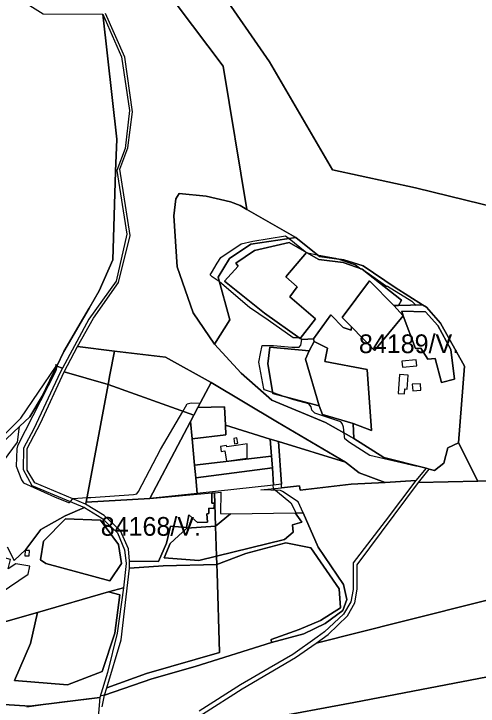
# Model space of a CAD drawing. Extents: x -477304 to -465429, y -1159113 to -1149210.
# Drawn here: x -470856 to -470484, y -1150947 to -1150392 of the extents above; entities that cross this region are included whole.
import ezdxf

# ---------------------------------------------------------------- set-up
doc = ezdxf.new("R2010")
doc.units = 0
for name, color, linetype in [('BPEJ_s', 7, 'Continuous'), ('orna_s', 7, 'Continuous'), ('PUPFL_s', 7, 'Continuous'), ('trav_porost_s', 7, 'Continuous')]:
    doc.layers.add(name, color=color, linetype=linetype)

msp = doc.modelspace()

# ---------------------------------------------------------------- linework, layer by layer
at = {"layer": 'BPEJ_s'}
msp.add_lwpolyline([(-470622.21, -1150582.92), (-470621.18, -1150583.76), (-470621.03, -1150583.59), (-470620.26, -1150584.02), (-470612.67, -1150585.42), (-470597.99, -1150588.14), (-470597.22, -1150588.4), (-470596.04, -1150588.79), (-470581.78, -1150593.48), (-470577.6, -1150596.72), (-470576.61, -1150597.08), (-470575.27, -1150598.13), (-470573.46, -1150599.02), (-470557.03, -1150610.54), (-470556.18, -1150610.54), (-470536.77, -1150622.7), (-470533.52, -1150625.72), (-470528.12, -1150625.63), (-470525.01, -1150627.52), (-470513.92, -1150640.34), (-470494.54, -1150674.72), (-470499.3, -1150736.11), (-470507.84, -1150740.11), (-470511.23, -1150752.47), (-470518.68, -1150758.32), (-470522.9, -1150757.24), (-470525.39, -1150756.6), (-470531.89, -1150754.93), (-470533.57, -1150754.74), (-470570.26, -1150746.42), (-470586.68, -1150735.97), (-470590.31, -1150732.99), (-470590.58, -1150731.05), (-470590.95, -1150728.35), (-470591.59, -1150723.6), (-470592.44, -1150720.61), (-470593.73, -1150719.33), (-470614.42, -1150712.29), (-470616.76, -1150709.95), (-470617.4, -1150707.39), (-470619.32, -1150704.83), (-470631.27, -1150701.63), (-470638.58, -1150699.17), (-470648.26, -1150695.91), (-470654.73, -1150693.73), (-470655.37, -1150692.88), (-470659.21, -1150671.55), (-470657.88, -1150664.52), (-470656.66, -1150658.11), (-470647.48, -1150658.11), (-470632.98, -1150659.6), (-470627, -1150659.6), (-470625.72, -1150657.9), (-470624.98, -1150653.25), (-470626.11, -1150652.61), (-470625.64, -1150651.99), (-470625.72, -1150651.92), (-470627.01, -1150651.97), (-470631.69, -1150652.14), (-470651.77, -1150637.88), (-470666.68, -1150627.61), (-470690.76, -1150607.12), (-470691, -1150606.91), (-470693.36, -1150605.28), (-470696.55, -1150603.08), (-470698.2, -1150601.55), (-470697.74, -1150600.79), (-470697.18, -1150599.88), (-470692.56, -1150592.21), (-470689.72, -1150587.5), (-470673.51, -1150576.62), (-470664.12, -1150574.49), (-470637.88, -1150570.22), (-470635.93, -1150571.81), (-470635.08, -1150572.5)], close=True, dxfattribs=at)
for points in [[(-470690.76, -1150607.12), (-470691, -1150606.91), (-470693.36, -1150605.28), (-470696.55, -1150603.08), (-470698.2, -1150601.55), (-470697.74, -1150600.79), (-470697.18, -1150599.88), (-470692.56, -1150592.21), (-470689.72, -1150587.5), (-470673.51, -1150576.62), (-470664.12, -1150574.49), (-470637.88, -1150570.22), (-470635.93, -1150571.81), (-470635.08, -1150572.5), (-470622.21, -1150582.92), (-470621.18, -1150583.76), (-470621.03, -1150583.59), (-470620.26, -1150584.02), (-470612.67, -1150585.42), (-470597.99, -1150588.14), (-470597.22, -1150588.4), (-470596.04, -1150588.79), (-470581.78, -1150593.48), (-470577.6, -1150596.72), (-470576.61, -1150597.08), (-470575.27, -1150598.13), (-470573.46, -1150599.02), (-470557.03, -1150610.54), (-470556.18, -1150610.54), (-470536.77, -1150622.7), (-470533.52, -1150625.72), (-470528.12, -1150625.63), (-470525.01, -1150627.52), (-470513.92, -1150640.34), (-470494.54, -1150674.72), (-470499.3, -1150736.11), (-470507.84, -1150740.11), (-470511.23, -1150752.47), (-470518.68, -1150758.32), (-470522.9, -1150757.24), (-470525.39, -1150756.6), (-470531.89, -1150754.93), (-470533.57, -1150754.74), (-470570.26, -1150746.42), (-470586.68, -1150735.97), (-470590.31, -1150732.99), (-470590.58, -1150731.05), (-470590.95, -1150728.35), (-470591.59, -1150723.6), (-470592.44, -1150720.61), (-470593.73, -1150719.33), (-470614.42, -1150712.29), (-470616.76, -1150709.95), (-470617.4, -1150707.39), (-470619.32, -1150704.83), (-470631.27, -1150701.63), (-470638.58, -1150699.17), (-470648.26, -1150695.91), (-470654.73, -1150693.73), (-470655.37, -1150692.88), (-470659.21, -1150671.55), (-470657.88, -1150664.52), (-470656.66, -1150658.11), (-470647.48, -1150658.11), (-470632.98, -1150659.6), (-470627, -1150659.6), (-470625.72, -1150657.9), (-470624.98, -1150653.25), (-470626.11, -1150652.61), (-470625.64, -1150651.99), (-470625.72, -1150651.92), (-470627.01, -1150651.97), (-470631.69, -1150652.14), (-470651.77, -1150637.88), (-470666.68, -1150627.61), (-470690.76, -1150607.12)], [(-470909.65, -1150775.44), (-470849.92, -1150716.35), (-470821.75, -1150674.61), (-470821.97, -1150673.27), (-470821.04, -1150674.38), (-470820.91, -1150674.54), (-470820.97, -1150674.83), (-470821.76, -1150678.59), (-470852.48, -1150738.53), (-470853.12, -1150740.88), (-470853.76, -1150754.74), (-470849.49, -1150765.84), (-470847.79, -1150768.18), (-470822.83, -1150779.49), (-470811.74, -1150783.97), (-470810.88, -1150783.97), (-470810.53, -1150783.56), (-470810.23, -1150783.21), (-470808.35, -1150781.04), (-470808.11, -1150780.77), (-470796.78, -1150780.07), (-470793.83, -1150779.89), (-470759.69, -1150777.57), (-470757.13, -1150776.93), (-470755.63, -1150775.22), (-470737.93, -1150741.52), (-470720.14, -1150710.93), (-470718.06, -1150707.35), (-470716.6, -1150704.83), (-470713.61, -1150704.19), (-470706.29, -1150704.39), (-470697.57, -1150687.88), (-470644.3, -1150719.52), (-470589.96, -1150751.77), (-470643.45, -1150735.18), (-470641.22, -1150769.27), (-470647.47, -1150769.96), (-470648.17, -1150770.04), (-470647.91, -1150772.66), (-470647.71, -1150772.82), (-470646.05, -1150774.16), (-470644.4, -1150775.49), (-470633.61, -1150784.18), (-470631.58, -1150788.35), (-470629.71, -1150792.2), (-470623.73, -1150792.15), (-470611.85, -1150819.79), (-470591.44, -1150849.82), (-470588.78, -1150861.73), (-470592.15, -1150870.41), (-470606.15, -1150880.94), (-470623.34, -1150889.25), (-470649.17, -1150896.23), (-470710.17, -1150915.42), (-470745.1, -1150925.35), (-470782.79, -1150938.37), (-470782.68, -1150938), (-470784.31, -1150938.56), (-470786.37, -1150939.26), (-470786.64, -1150940.14), (-470819.18, -1150944.21), (-470845.01, -1150948.01)], [(-470909.65, -1150775.44), (-470849.92, -1150716.35), (-470821.75, -1150674.61), (-470821.97, -1150673.27), (-470821.04, -1150674.38), (-470820.91, -1150674.54), (-470820.97, -1150674.83), (-470821.76, -1150678.59), (-470852.48, -1150738.53), (-470853.12, -1150740.88), (-470853.76, -1150754.74), (-470849.49, -1150765.84), (-470847.79, -1150768.18), (-470822.83, -1150779.49), (-470811.74, -1150783.97), (-470810.88, -1150783.97), (-470810.53, -1150783.56), (-470810.23, -1150783.21), (-470808.35, -1150781.04), (-470808.11, -1150780.77), (-470796.78, -1150780.07), (-470793.83, -1150779.89), (-470759.69, -1150777.57), (-470757.13, -1150776.93), (-470755.63, -1150775.22), (-470737.93, -1150741.52), (-470720.14, -1150710.93), (-470718.06, -1150707.35), (-470716.6, -1150704.83), (-470713.61, -1150704.19), (-470706.29, -1150704.39), (-470697.57, -1150687.88), (-470644.3, -1150719.52), (-470589.96, -1150751.77), (-470643.45, -1150735.18), (-470641.22, -1150769.27), (-470647.47, -1150769.96)], [(-470647.47, -1150769.96), (-470648.17, -1150770.04), (-470647.91, -1150772.66), (-470647.71, -1150772.82), (-470646.05, -1150774.16), (-470644.4, -1150775.49), (-470633.61, -1150784.18), (-470631.58, -1150788.35), (-470629.71, -1150792.2), (-470623.73, -1150792.15), (-470611.85, -1150819.79), (-470591.44, -1150849.82), (-470588.78, -1150861.73), (-470592.15, -1150870.41), (-470606.15, -1150880.94), (-470623.34, -1150889.25), (-470649.17, -1150896.23), (-470710.17, -1150915.42), (-470745.1, -1150925.35), (-470782.79, -1150938.37), (-470782.68, -1150938), (-470784.31, -1150938.56), (-470786.37, -1150939.26), (-470786.64, -1150940.14), (-470819.18, -1150944.21), (-470845.01, -1150948.01)]]:
    msp.add_lwpolyline(points, dxfattribs=at)
at = {"layer": 'orna_s'}
for points in [[(-470711.4, -1150714.06), (-470708.16, -1150707.93), (-470686.72, -1150707.37), (-470686.01, -1150721.95), (-470685.64, -1150729.67), (-470712.76, -1150732.87), (-470714.04, -1150719.04)], [(-470649.12, -1150746.94), (-470648.46, -1150756.12), (-470709.86, -1150764.32), (-470710.8, -1150754.12)]]:
    msp.add_lwpolyline(points, close=True, dxfattribs=at)
at = {"layer": 'PUPFL_s'}
for points in [[(-470454.26, -1150551.2), (-470533.72, -1150531.85), (-470600.31, -1150517.34), (-470650.87, -1150430.81), (-470691.19, -1150372.24), (-470710.19, -1150302.79), (-470711.28, -1150268.09), (-470683.46, -1150220.71), (-470665.37, -1150184.17), (-470656.19, -1150164.79), (-470571.32, -1150119.79), (-470469.89, -1150057.01)], [(-470397.28, -1150766.51), (-470483.91, -1150767), (-470499.3, -1150736.11), (-470494.54, -1150674.72), (-470513.92, -1150640.34), (-470525.01, -1150627.52), (-470528.12, -1150625.63), (-470549.99, -1150611.67), (-470575.81, -1150594.43), (-470591.33, -1150589.37), (-470610.76, -1150586.96), (-470629.72, -1150571.73), (-470668.85, -1150549.16), (-470687.75, -1150434.17), (-470749.34, -1150352.65), (-470722.92, -1150312.83), (-470710.19, -1150302.79), (-470691.19, -1150372.24), (-470650.87, -1150430.81), (-470600.31, -1150517.34), (-470533.72, -1150531.85), (-470454.26, -1150551.2)], [(-470749.34, -1150352.65), (-470687.75, -1150434.17), (-470668.85, -1150549.16), (-470674.35, -1150546.01), (-470682.01, -1150542.89), (-470701.6, -1150538.45), (-470723.03, -1150536.3), (-470725.72, -1150540.56), (-470727.34, -1150554.26), (-470724.75, -1150595.04), (-470711.79, -1150632.05), (-470694.91, -1150656.96), (-470673.49, -1150680.34), (-470648.81, -1150701.86), (-470605.83, -1150719.94), (-470583.23, -1150732.71), (-470559.18, -1150747.93), (-470525.39, -1150756.6), (-470533.47, -1150766.28), (-470558.03, -1150767.86), (-470579.01, -1150760.09), (-470589.96, -1150751.77), (-470644.3, -1150719.52), (-470697.57, -1150687.88), (-470734.08, -1150667.6), (-470774.98, -1150662.64), (-470804.57, -1150659.06), (-470791.6, -1150636.32), (-470771.63, -1150607.76), (-470762.29, -1150569.9), (-470770.52, -1150516.91), (-470764.16, -1150499.82), (-470760.36, -1150470.83), (-470766.73, -1150427.06), (-470782.19, -1150391.97)], [(-470852.68, -1150379.16), (-470831.97, -1150392.44), (-470784.32, -1150392.74), (-470772.98, -1150492.87), (-470774.1, -1150518.68), (-470776.3, -1150589.63), (-470787.19, -1150614.33), (-470795.31, -1150628.26), (-470799.84, -1150636.04), (-470815.52, -1150662.94), (-470821.21, -1150674.74), (-470823.67, -1150679.86), (-470832.77, -1150698.74), (-470842.83, -1150715.28), (-470851.05, -1150723.05), (-470910.63, -1150779.41), (-470958.49, -1150813.64), (-471006.42, -1150839.79), (-471042.32, -1150866.19), (-471033.79, -1150892.67), (-471024.31, -1150922.1), (-471015.5, -1150948.59)], [(-470882.08, -1150775.22), (-470852.71, -1150735.66), (-470851.05, -1150723.05), (-470842.83, -1150715.28), (-470832.77, -1150698.74), (-470823.67, -1150679.86), (-470821.21, -1150674.74), (-470816.63, -1150676.38), (-470818.47, -1150679.79), (-470839.4, -1150725.05), (-470847.67, -1150740.4), (-470847.95, -1150757.58), (-470840.98, -1150770.28), (-470798.85, -1150788), (-470814.52, -1150794.57), (-470834.01, -1150805.61), (-470846.02, -1150821.71), (-470855.39, -1150830.39), (-470860.72, -1150819.66)], [(-470784.88, -1150947.74), (-470782.79, -1150938.37), (-470745.1, -1150925.35), (-470710.17, -1150915.42), (-470649.17, -1150896.23), (-470623.34, -1150889.25), (-470606.15, -1150880.94), (-470592.15, -1150870.41), (-470588.78, -1150861.73), (-470591.44, -1150849.82), (-470611.85, -1150819.79), (-470623.73, -1150792.15), (-470627.89, -1150783.52), (-470640.43, -1150775.25), (-470641.86, -1150774.26), (-470657.64, -1150773.89), (-470641.03, -1150772.1), (-470626.67, -1150770.55), (-470626.2, -1150774.03), (-470585.36, -1150769.24), (-470558.03, -1150767.86), (-470533.47, -1150766.28), (-470558.17, -1150799.04), (-470583.68, -1150832.22), (-470583.7, -1150853.62), (-470585.63, -1150863.7), (-470591.37, -1150873.47), (-470606.66, -1150887.58), (-470612.49, -1150891.81), (-470631.97, -1150905.89), (-470651.1, -1150916.65), (-470673.91, -1150930), (-470707.21, -1150951.27)], [(-470655.1, -1150957.75), (-470583.28, -1150944.22), (-470502.47, -1150928.8), (-470426.01, -1150914.2), (-470500.38, -1151054.69)]]:
    msp.add_lwpolyline(points, dxfattribs=at)
for points in [[(-470766.3, -1150500.31), (-470772.91, -1150517.79), (-470765.06, -1150568.97), (-470773.6, -1150606.61), (-470795.44, -1150637.13), (-470816.63, -1150676.38), (-470821.21, -1150674.74), (-470815.52, -1150662.94), (-470799.84, -1150636.04), (-470795.31, -1150628.26), (-470787.19, -1150614.33), (-470776.3, -1150589.63), (-470774.1, -1150518.68), (-470772.98, -1150492.87), (-470784.32, -1150392.74), (-470769.2, -1150426.92), (-470763, -1150469.93)], [(-470724.75, -1150595.04), (-470727.34, -1150554.26), (-470725.72, -1150540.56), (-470723.03, -1150536.3), (-470701.6, -1150538.45), (-470682.01, -1150542.89), (-470674.35, -1150546.01), (-470668.85, -1150549.16), (-470629.72, -1150571.73), (-470665.79, -1150576.91), (-470682.68, -1150588.48), (-470691.76, -1150603.44), (-470682.5, -1150637.46), (-470694.91, -1150656.96), (-470711.79, -1150632.05)], [(-470583.85, -1150720.77), (-470583.23, -1150732.71), (-470605.83, -1150719.94), (-470648.81, -1150701.86), (-470673.49, -1150680.34), (-470694.91, -1150656.96), (-470682.5, -1150637.46), (-470691.76, -1150603.44), (-470682.68, -1150588.48), (-470665.79, -1150576.91), (-470629.72, -1150571.73), (-470610.76, -1150586.96), (-470591.33, -1150589.37), (-470575.81, -1150594.43), (-470549.99, -1150611.67), (-470528.12, -1150625.63), (-470547.44, -1150625.97), (-470545.15, -1150621.78), (-470576.61, -1150597.08), (-470591.77, -1150591.54), (-470611.14, -1150589.1), (-470621.03, -1150583.59), (-470634.9, -1150575.73), (-470662.88, -1150582.13), (-470677.78, -1150592.07), (-470675.76, -1150594.51), (-470686.7, -1150606.72), (-470654.73, -1150632.23), (-470626.11, -1150652.61), (-470624.64, -1150653.45), (-470615.53, -1150652.73), (-470614.98, -1150655.01), (-470618.88, -1150662.39), (-470650.36, -1150659.38), (-470652.22, -1150672.89), (-470648.13, -1150696.68), (-470610.89, -1150706.39), (-470608.32, -1150713.38)], [(-470614.02, -1150636.66), (-470626.11, -1150652.61), (-470654.73, -1150632.23), (-470686.7, -1150606.72), (-470675.76, -1150594.51), (-470677.78, -1150592.07), (-470662.88, -1150582.13), (-470634.9, -1150575.73), (-470621.03, -1150583.59), (-470637.77, -1150603.18), (-470628.67, -1150611.02), (-470634.53, -1150619.03)], [(-470774.98, -1150662.64), (-470778.51, -1150681.64), (-470779.97, -1150689.51), (-470815.23, -1150679.13), (-470804.57, -1150659.06)], [(-470618.88, -1150662.39), (-470621.87, -1150669.08), (-470610.89, -1150706.39), (-470648.13, -1150696.68), (-470652.22, -1150672.89), (-470650.36, -1150659.38)], [(-470778.51, -1150681.64), (-470774.98, -1150662.64), (-470734.08, -1150667.6), (-470697.57, -1150687.88), (-470708.16, -1150707.93), (-470711.4, -1150714.06), (-470779.97, -1150689.51)], [(-470797.47, -1150783.8), (-470798.03, -1150785.42), (-470838.73, -1150768.16), (-470844.95, -1150758.06), (-470844.9, -1150740.73), (-470834.06, -1150720.4), (-470815.23, -1150679.13), (-470779.97, -1150689.51)], [(-470721.81, -1150733.69), (-470746.56, -1150780.81), (-470797.47, -1150783.8), (-470779.97, -1150689.51), (-470711.4, -1150714.06), (-470714.04, -1150719.04)], [(-470626.67, -1150770.55), (-470641.03, -1150772.1), (-470641.22, -1150769.27), (-470643.45, -1150735.18), (-470589.96, -1150751.77), (-470579.01, -1150760.09), (-470558.03, -1150767.86), (-470585.36, -1150769.24), (-470626.2, -1150774.03)], [(-470507.84, -1150740.11), (-470499.3, -1150736.11), (-470483.91, -1150767), (-470531.41, -1150767.86), (-470522.9, -1150757.24), (-470518.68, -1150758.32), (-470511.23, -1150752.47)], [(-470603.68, -1150889.89), (-470588.26, -1150874.71), (-470582.42, -1150864.43), (-470580.45, -1150853.44), (-470580.55, -1150833.98), (-470531.41, -1150767.86), (-470483.91, -1150767), (-470397.28, -1150766.51), (-470334.97, -1150765.48), (-470334.42, -1150769.19), (-470348.51, -1150806.33), (-470336.63, -1150827.29), (-470366.97, -1150835.41), (-470405.76, -1150844.61), (-470475.24, -1150861.98), (-470544.6, -1150879.32), (-470613.41, -1150896.69)], [(-470694.88, -1150784.46), (-470695.41, -1150788.72), (-470699.28, -1150788.58), (-470699.35, -1150792.68), (-470701, -1150792.97), (-470700.43, -1150799.73), (-470708.48, -1150800.01), (-470715.38, -1150793.97), (-470717.16, -1150804.03), (-470730.16, -1150802.82), (-470733.17, -1150816.7), (-470739.73, -1150831.23), (-470762.83, -1150830.98), (-470763.64, -1150821.23), (-470770.11, -1150806.7), (-470783.08, -1150794.34), (-470798.03, -1150785.42), (-470797.47, -1150783.8), (-470746.56, -1150780.81), (-470696.97, -1150776.34), (-470696.97, -1150784.49)], [(-470613.41, -1150896.69), (-470544.6, -1150879.32), (-470475.24, -1150861.98), (-470405.76, -1150844.61), (-470366.97, -1150835.41), (-470336.63, -1150827.29), (-470329.58, -1150839.72), (-470327.73, -1150895.68), (-470426.01, -1150914.2), (-470502.47, -1150928.8), (-470583.28, -1150944.22), (-470655.1, -1150957.75), (-470717.41, -1150969.4), (-470704.45, -1150953.63), (-470672.63, -1150933.25), (-470629.94, -1150908.25)], [(-470857.75, -1150972.07), (-470915.56, -1150969.42), (-470998.18, -1150973.32), (-471006.61, -1150966.5), (-471015.5, -1150948.59), (-471024.31, -1150922.1), (-471000.68, -1150915.3), (-471007.74, -1150923.75), (-470980.17, -1150946.35), (-470888.75, -1150945.48), (-470871.78, -1150945.21), (-470842.66, -1150947.15), (-470786.64, -1150940.14), (-470787.83, -1150952.75), (-470785.65, -1150980.16), (-470811.33, -1150978.1), (-470844.91, -1150973.81), (-470855.24, -1150972.4)]]:
    msp.add_lwpolyline(points, close=True, dxfattribs=at)
at = {"layer": 'trav_porost_s'}
for points in [[(-470621.03, -1150583.59), (-470611.14, -1150589.1), (-470591.77, -1150591.54), (-470576.61, -1150597.08), (-470545.15, -1150621.78), (-470547.44, -1150625.97), (-470551.19, -1150626.05), (-470570.61, -1150606.28), (-470592.52, -1150635.73), (-470585.02, -1150643.23), (-470585.28, -1150645.92), (-470591.76, -1150643.65), (-470601.56, -1150633.71), (-470615.53, -1150652.73), (-470624.64, -1150653.45), (-470626.11, -1150652.61), (-470614.02, -1150636.66), (-470634.53, -1150619.03), (-470628.67, -1150611.02), (-470637.77, -1150603.18)], [(-470551.19, -1150626.05), (-470543.7, -1150634.34), (-470566.78, -1150662.11), (-470585.02, -1150643.23), (-470592.52, -1150635.73), (-470570.61, -1150606.28)], [(-470615.53, -1150652.73), (-470601.56, -1150633.71), (-470591.76, -1150643.65), (-470585.28, -1150645.92), (-470585.02, -1150643.23), (-470566.78, -1150662.11), (-470543.7, -1150634.34), (-470533.7, -1150660.43), (-470529.62, -1150660.22), (-470524, -1150669.08), (-470518.07, -1150668.66), (-470513.1, -1150687.86), (-470502.45, -1150685.08), (-470505.42, -1150661.48), (-470515.98, -1150642.16), (-470525.85, -1150631.06), (-470544.75, -1150630.56), (-470543.7, -1150634.34), (-470551.19, -1150626.05), (-470547.44, -1150625.97), (-470528.12, -1150625.63), (-470525.01, -1150627.52), (-470513.92, -1150640.34), (-470494.54, -1150674.72), (-470499.3, -1150736.11), (-470507.84, -1150740.11), (-470511.23, -1150752.47), (-470518.68, -1150758.32), (-470522.9, -1150757.24), (-470525.39, -1150756.6), (-470559.18, -1150747.93), (-470583.23, -1150732.71), (-470583.85, -1150720.77), (-470569.03, -1150726.35), (-470572.48, -1150677.5), (-470606.38, -1150671.1), (-470604.28, -1150660.41), (-470614.98, -1150655.01)], [(-470502.45, -1150685.08), (-470513.1, -1150687.86), (-470518.07, -1150668.66), (-470524, -1150669.08), (-470529.62, -1150660.22), (-470533.7, -1150660.43), (-470543.7, -1150634.34), (-470544.75, -1150630.56), (-470525.85, -1150631.06), (-470515.98, -1150642.16), (-470505.42, -1150661.48)], [(-470572.48, -1150677.5), (-470569.03, -1150726.35), (-470583.85, -1150720.77), (-470608.32, -1150713.38), (-470610.89, -1150706.39), (-470621.87, -1150669.08), (-470618.88, -1150662.39), (-470614.98, -1150655.01), (-470604.28, -1150660.41), (-470606.38, -1150671.1)], [(-470544.65, -1150670.7), (-470544.2, -1150675.59), (-470532.85, -1150674.55), (-470533.3, -1150669.66)], [(-470542.42, -1150692.95), (-470540.52, -1150693.05), (-470539.79, -1150681.84), (-470546.62, -1150681.46), (-470547.61, -1150696.56), (-470542.64, -1150696.84)], [(-470589.96, -1150751.77), (-470643.45, -1150735.18), (-470650.11, -1150733.13), (-470686.01, -1150721.95), (-470686.72, -1150707.37), (-470708.16, -1150707.93), (-470697.57, -1150687.88), (-470644.3, -1150719.52)], [(-470529.88, -1150688.79), (-470536.4, -1150689.24), (-470536.04, -1150694.52), (-470529.52, -1150694.07)], [(-470712.76, -1150732.87), (-470710.8, -1150754.12), (-470709.86, -1150764.32), (-470708.72, -1150776.67), (-470746.56, -1150780.81), (-470721.81, -1150733.69), (-470714.04, -1150719.04)], [(-470649.12, -1150746.94), (-470710.8, -1150754.12), (-470712.76, -1150732.87), (-470685.64, -1150729.67), (-470686.01, -1150721.95), (-470650.11, -1150733.13)], [(-470668.64, -1150748.41), (-470668.77, -1150736.91), (-470675.49, -1150737.94), (-470684.92, -1150739.38), (-470685.07, -1150738.37), (-470690.01, -1150739.12), (-470689.4, -1150743.12), (-470686.43, -1150742.67), (-470685.17, -1150750.93)], [(-470676.19, -1150736.53), (-470676.86, -1150732.28), (-470679.43, -1150732.69), (-470678.76, -1150736.93)], [(-470648.46, -1150756.12), (-470649.12, -1150746.94), (-470650.11, -1150733.13), (-470643.45, -1150735.18), (-470641.22, -1150769.27), (-470647.47, -1150769.96)], [(-470709.86, -1150764.32), (-470648.46, -1150756.12), (-470647.47, -1150769.96), (-470708.72, -1150776.67)], [(-470762.88, -1150836.69), (-470762.83, -1150830.98), (-470739.73, -1150831.23), (-470733.17, -1150816.7), (-470730.16, -1150802.82), (-470717.16, -1150804.03), (-470715.38, -1150793.97), (-470708.48, -1150800.01), (-470700.43, -1150799.73), (-470701, -1150792.97), (-470699.35, -1150792.68), (-470699.28, -1150788.58), (-470695.41, -1150788.72), (-470694.88, -1150784.46), (-470696.97, -1150784.49), (-470696.97, -1150776.34), (-470694.73, -1150776.13), (-470693.92, -1150802.97), (-470716.95, -1150804.48), (-470730.28, -1150816.9), (-470735.21, -1150828.4), (-470707.44, -1150830.57), (-470693.19, -1150827.06), (-470692.99, -1150833.56), (-470735.85, -1150834.68)], [(-470689.96, -1150792.82), (-470681.97, -1150793.18), (-470693.92, -1150802.97), (-470694.73, -1150776.13), (-470689.79, -1150775.83)], [(-470632.24, -1150801.81), (-470631.83, -1150807.77), (-470638.76, -1150813.65), (-470693.19, -1150827.06), (-470693.92, -1150802.97), (-470681.97, -1150793.18), (-470630.09, -1150792.2), (-470624.83, -1150799.66)], [(-470632.24, -1150801.81), (-470624.83, -1150799.66), (-470630.09, -1150792.2), (-470623.73, -1150792.15), (-470611.85, -1150819.79), (-470591.44, -1150849.82), (-470588.78, -1150861.73), (-470592.15, -1150870.41), (-470606.15, -1150880.94), (-470623.34, -1150889.25), (-470649.17, -1150896.23), (-470649.54, -1150893.76), (-470626.98, -1150885.84), (-470609.97, -1150878.58), (-470593.86, -1150868.51), (-470594.85, -1150853.19), (-470617.62, -1150820.24), (-470637.6, -1150816.24), (-470669.84, -1150824.78), (-470692.99, -1150833.56), (-470693.19, -1150827.06), (-470638.76, -1150813.65), (-470631.83, -1150807.77)], [(-470769.19, -1150832.95), (-470771.79, -1150817.55), (-470786.22, -1150798.14), (-470814.23, -1150797.02), (-470831.79, -1150815.01), (-470834.15, -1150829.8), (-470830.01, -1150832.99), (-470778.66, -1150846.77)], [(-470834.15, -1150829.8), (-470831.79, -1150815.01), (-470814.23, -1150797.02), (-470786.22, -1150798.14), (-470771.79, -1150817.55), (-470769.19, -1150832.95), (-470778.66, -1150846.77), (-470830.01, -1150832.99)], [(-470693.19, -1150827.06), (-470707.44, -1150830.57), (-470735.21, -1150828.4), (-470730.28, -1150816.9), (-470716.95, -1150804.48), (-470693.92, -1150802.97)], [(-470692.79, -1150840.18), (-470692.99, -1150833.56), (-470669.84, -1150824.78), (-470637.6, -1150816.24), (-470617.62, -1150820.24), (-470594.85, -1150853.19), (-470593.86, -1150868.51), (-470609.97, -1150878.58), (-470626.98, -1150885.84), (-470649.54, -1150893.76), (-470649.17, -1150896.23), (-470710.17, -1150915.42), (-470745.1, -1150925.35), (-470782.79, -1150938.37), (-470781.05, -1150932.54), (-470749.21, -1150921.1), (-470690.85, -1150904.19)], [(-470843.11, -1150826.84), (-470842.9, -1150822.5), (-470846.48, -1150822.32), (-470846.69, -1150826.67)], [(-470858.13, -1150829.58), (-470862.98, -1150828.37), (-470865.74, -1150839.43), (-470864.01, -1150839.86), (-470872.68, -1150845.67), (-470873.56, -1150851.61), (-470874.15, -1150855.56), (-470871.97, -1150855.89), (-470866.83, -1150856.65), (-470843.95, -1150841.35), (-470842.84, -1150835.12), (-470853.95, -1150833.13), (-470860.03, -1150837.2)], [(-470692.79, -1150840.18), (-470690.85, -1150904.19), (-470749.21, -1150921.1), (-470781.05, -1150932.54), (-470769.58, -1150894.02), (-470762.88, -1150836.69), (-470735.85, -1150834.68), (-470692.99, -1150833.56)], [(-470836.66, -1150872.01), (-470842.29, -1150897.1), (-470854.92, -1150926.68), (-470812.66, -1150930.18), (-470784.76, -1150919.49), (-470774.51, -1150888.63), (-470770.5, -1150857.97), (-470779.67, -1150855.69), (-470767.73, -1150852.28), (-470772.86, -1150888.63), (-470780.39, -1150920.16), (-470786.64, -1150940.14), (-470842.66, -1150947.15), (-470871.78, -1150945.21), (-470888.75, -1150945.48), (-470922.84, -1150936.8), (-470917.51, -1150892.5), (-470907.83, -1150889.68), (-470862.63, -1150877.13), (-470861.97, -1150879.25)], [(-470842.29, -1150897.1), (-470836.66, -1150872.01), (-470779.67, -1150855.69), (-470770.5, -1150857.97), (-470774.51, -1150888.63), (-470784.76, -1150919.49), (-470812.66, -1150930.18), (-470854.92, -1150926.68)]]:
    msp.add_lwpolyline(points, close=True, dxfattribs=at)
msp.add_lwpolyline([(-470860.72, -1150819.66), (-470855.39, -1150830.39), (-470846.02, -1150821.71), (-470834.01, -1150805.61), (-470814.52, -1150794.57), (-470798.85, -1150788), (-470785.12, -1150796.59), (-470772.55, -1150808.35), (-470766.76, -1150821.83), (-470765.55, -1150832.76), (-470767.73, -1150852.28), (-470779.67, -1150855.69), (-470836.66, -1150872.01), (-470861.97, -1150879.25)], dxfattribs=at)

# ---------------------------------------------------------------- texts
at = {"layer": 'BPEJ_s'}
for s, p in [('84189/V.', (-470579.13, -1150664.27)), ('84168/V.', (-470785.93, -1150810.64))]:
    msp.add_text(s, height=15, dxfattribs=at).set_placement(p)

doc.saveas('drawing.dxf')
